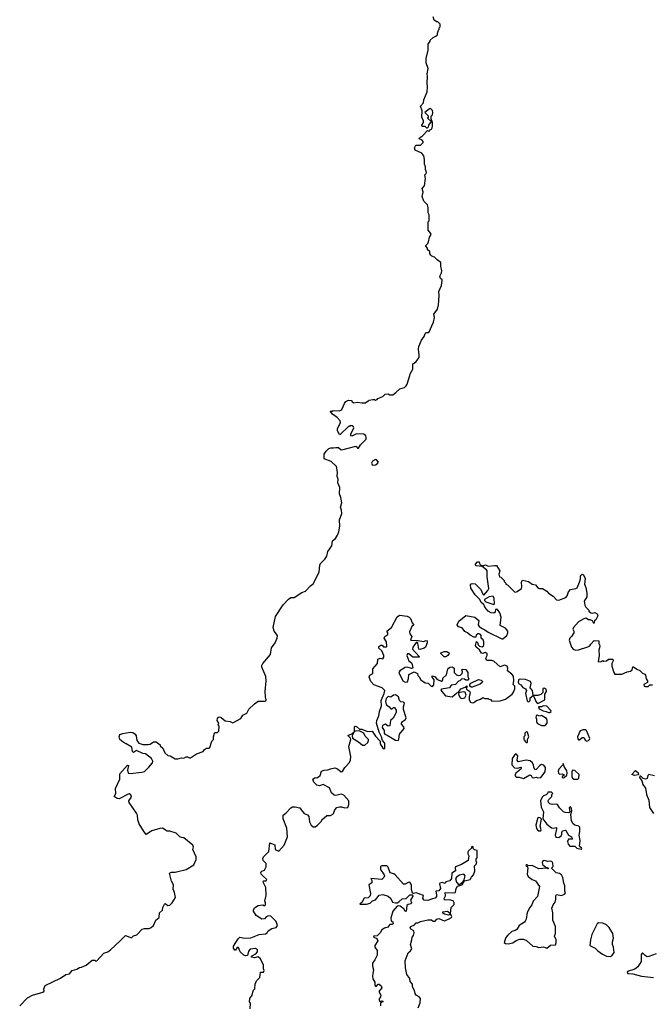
# Model space of a CAD drawing. Extents: x 2106670 to 2323771, y 35271 to 224896.
# Tile 331 of 419: x 2274552 to 2281540, y 164532 to 175434. Entities that reach past the tile are written whole.
import ezdxf

# ---------------------------------------------------------------- set-up
doc = ezdxf.new("R2010")
doc.units = 0

msp = doc.modelspace()

# ---------------------------------------------------------------- linework, layer by layer
at = {"layer": '0CON20XD'}
for points in [[(2275923, 166453), (2275875, 166530), (2275861, 166575), (2275858, 166625), (2275848, 166648), (2275764, 166765), (2275763, 166785), (2275792, 166825), (2275785, 166850), (2275765, 166862), (2275755, 166860), (2275655, 166809), (2275632, 166812), (2275600, 166835), (2275619, 166865), (2275615, 166920), (2275660, 167025), (2275663, 167085), (2275745, 167180), (2275757, 167175), (2275746, 167124), (2275753, 167093), (2275775, 167089), (2275907, 167103), (2275935, 167110), (2275983, 167157), (2276024, 167205), (2276026, 167226), (2276014, 167255), (2275945, 167304), (2275915, 167310), (2275845, 167342), (2275812, 167322), (2275803, 167333), (2275795, 167378), (2275732, 167415), (2275697, 167435), (2275661, 167465), (2275656, 167495), (2275662, 167518), (2275695, 167532), (2275775, 167544), (2275805, 167541), (2275833, 167525), (2275842, 167505), (2275850, 167455), (2275873, 167423), (2275915, 167410), (2275975, 167408), (2275997, 167413), (2276035, 167440), (2276065, 167438), (2276110, 167405), (2276110, 167395), (2276137, 167367), (2276162, 167315), (2276195, 167288), (2276220, 167285), (2276275, 167252), (2276305, 167250), (2276345, 167262), (2276372, 167258), (2276395, 167272), (2276412, 167272), (2276435, 167260), (2276445, 167262), (2276513, 167307), (2276585, 167332), (2276600, 167355), (2276623, 167367), (2276652, 167368), (2276660, 167375), (2276680, 167445), (2276700, 167465), (2276700, 167495), (2276710, 167535), (2276715, 167540), (2276745, 167540), (2276760, 167555), (2276762, 167612), (2276750, 167625), (2276758, 167645), (2276741, 167675), (2276744, 167695), (2276755, 167713), (2276765, 167717), (2276785, 167708), (2276830, 167670), (2276883, 167663), (2276915, 167648), (2277001, 167695), (2277025, 167735), (2277070, 167755), (2277090, 167800), (2277155, 167859), (2277195, 167889), (2277265, 167887), (2277278, 167892), (2277283, 167905), (2277276, 167936), (2277274, 167995), (2277284, 168115), (2277281, 168161), (2277236, 168265), (2277234, 168285), (2277245, 168306), (2277331, 168405), (2277342, 168478), (2277384, 168536), (2277406, 168585), (2277410, 168615), (2277373, 168665), (2277362, 168705), (2277388, 168825), (2277472, 168955), (2277531, 169019), (2277555, 169038), (2277592, 169038), (2277679, 169091), (2277720, 169105), (2277774, 169166), (2277803, 169187), (2277872, 169318), (2277877, 169393), (2277886, 169414), (2277935, 169460), (2277957, 169495), (2277967, 169545), (2278012, 169608), (2278019, 169665), (2278050, 169690), (2278072, 169725), (2278087, 169765), (2278098, 169828), (2278097, 169895), (2278120, 169965), (2278117, 170005), (2278107, 170035), (2278120, 170085), (2278110, 170145), (2278096, 170185), (2278100, 170255), (2278078, 170305), (2278082, 170345), (2278070, 170375), (2278073, 170425), (2278062, 170485), (2278005, 170543), (2277925, 170570), (2277927, 170625), (2277947, 170655), (2277979, 170685), (2278000, 170695), (2278028, 170692), (2278055, 170699), (2278085, 170698), (2278115, 170673), (2278135, 170674), (2278275, 170712), (2278292, 170702), (2278295, 170690), (2278305, 170690), (2278327, 170725), (2278391, 170789), (2278393, 170805), (2278387, 170825), (2278365, 170843), (2278285, 170848), (2278232, 170822), (2278220, 170825), (2278222, 170845), (2278256, 170915), (2278252, 170925), (2278235, 170938), (2278215, 170940), (2278205, 170930), (2278195, 170930), (2278105, 170840), (2278095, 170840), (2278075, 170880), (2278074, 170905), (2278107, 170975), (2278104, 170994), (2278069, 171029), (2278020, 171065), (2277992, 171098), (2278015, 171100), (2278025, 171107), (2278095, 171102), (2278111, 171109), (2278121, 171119), (2278150, 171185), (2278167, 171205), (2278195, 171223), (2278225, 171218), (2278244, 171194), (2278255, 171190), (2278295, 171200), (2278345, 171190), (2278385, 171190), (2278405, 171210), (2278415, 171210), (2278425, 171220), (2278465, 171230), (2278485, 171230), (2278495, 171222), (2278515, 171230), (2278522, 171238), (2278575, 171262), (2278603, 171287), (2278635, 171290), (2278655, 171280), (2278685, 171282), (2278720, 171305), (2278763, 171347), (2278815, 171360), (2278835, 171380), (2278845, 171400), (2278877, 171493), (2278878, 171512), (2278907, 171563), (2278910, 171625), (2278925, 171630), (2278945, 171650), (2278978, 171695), (2278980, 171725), (2278970, 171785), (2278974, 171815), (2279006, 171885), (2279033, 171925), (2279045, 171960), (2279055, 171970), (2279085, 171970), (2279136, 172084), (2279148, 172135), (2279142, 172175), (2279180, 172230), (2279194, 172275), (2279202, 172375), (2279197, 172425), (2279225, 172490), (2279232, 172545), (2279232, 172555), (2279215, 172570), (2279208, 172595), (2279225, 172630), (2279230, 172655), (2279220, 172705), (2279220, 172745), (2279178, 172775), (2279150, 172805), (2279120, 172815), (2279107, 172827), (2279098, 172845), (2279098, 172868), (2279070, 172885), (2279070, 172905), (2279052, 172925), (2279052, 172935), (2279074, 172956), (2279082, 172975), (2279093, 173027), (2279110, 173055), (2279108, 173068), (2279078, 173105), (2279080, 173195), (2279090, 173205), (2279088, 173275), (2279078, 173295), (2279080, 173355), (2279070, 173385), (2279032, 173425), (2279012, 173475), (2279022, 173525), (2279012, 173565), (2279038, 173595), (2279048, 173675), (2279040, 173715), (2279058, 173732), (2279060, 173745), (2279048, 173775), (2279050, 173805), (2279038, 173835), (2279038, 173885), (2279030, 173925), (2279010, 173955), (2278935, 173990), (2278928, 174015), (2278940, 174045), (2278994, 174046), (2279023, 174075), (2279023, 174085), (2279011, 174101), (2278978, 174115), (2278982, 174125), (2279015, 174148), (2279072, 174208), (2279085, 174200), (2279098, 174202), (2279102, 174218), (2279115, 174222), (2279122, 174235), (2279127, 174255), (2279126, 174296), (2279110, 174335), (2279110, 174365), (2279125, 174380), (2279129, 174405), (2279125, 174428), (2279105, 174452), (2279092, 174448), (2279040, 174405), (2279078, 174368), (2279080, 174355), (2279072, 174342), (2279110, 174305), (2279083, 174267), (2279080, 174245), (2279068, 174232), (2279062, 174232), (2279045, 174250), (2279012, 174252), (2279010, 174265), (2279026, 174294), (2279027, 174315), (2279007, 174355), (2279012, 174425), (2278992, 174475), (2279027, 174513), (2279032, 174545), (2279067, 174635), (2279072, 174685), (2279068, 174735), (2279072, 174805), (2279067, 174835), (2279080, 174895), (2279057, 174957), (2279057, 175005), (2279078, 175095), (2279077, 175163), (2279100, 175195), (2279102, 175208), (2279132, 175238), (2279165, 175250), (2279180, 175265), (2279180, 175285), (2279192, 175318), (2279200, 175325), (2279200, 175345), (2279210, 175355), (2279210, 175385), (2279185, 175410), (2279175, 175410), (2279145, 175430), (2279133, 175467)], [(2278475, 170500), (2278495, 170504), (2278514, 170516), (2278528, 170535), (2278505, 170562), (2278495, 170566), (2278462, 170545), (2278449, 170525), (2278457, 170505), (2278475, 170500)], [(2278232, 167528), (2278258, 167548), (2278238, 167505), (2278240, 167480), (2278308, 167438), (2278352, 167401), (2278375, 167401), (2278409, 167431), (2278417, 167453), (2278416, 167465), (2278380, 167500), (2278364, 167534), (2278315, 167560), (2278272, 167558), (2278262, 167552), (2278261, 167605), (2278269, 167611), (2278285, 167609), (2278318, 167578), (2278345, 167577), (2278405, 167551), (2278457, 167557), (2278495, 167502), (2278547, 167447), (2278548, 167415), (2278575, 167370), (2278585, 167360), (2278600, 167365), (2278600, 167425), (2278573, 167453), (2278563, 167495), (2278534, 167544), (2278507, 167645), (2278508, 167675), (2278533, 167725), (2278538, 167775), (2278563, 167837), (2278558, 167895), (2278592, 167975), (2278598, 168005), (2278568, 168035), (2278475, 168069), (2278443, 168105), (2278423, 168155), (2278432, 168175), (2278467, 168195), (2278467, 168223), (2278467, 168245), (2278517, 168305), (2278520, 168355), (2278545, 168364), (2278575, 168359), (2278587, 168375), (2278586, 168395), (2278566, 168446), (2278530, 168475), (2278530, 168495), (2278555, 168508), (2278567, 168507), (2278585, 168490), (2278615, 168490), (2278620, 168495), (2278618, 168545), (2278592, 168585), (2278598, 168605), (2278632, 168628), (2278633, 168645), (2278620, 168665), (2278673, 168705), (2278735, 168823), (2278761, 168839), (2278845, 168829), (2278868, 168818), (2278882, 168805), (2278900, 168755), (2278918, 168735), (2278896, 168714), (2278871, 168655), (2278876, 168635), (2278899, 168605), (2278882, 168565), (2278968, 168562), (2279025, 168549), (2279055, 168560), (2279067, 168555), (2279068, 168535), (2279049, 168485), (2279035, 168474), (2278985, 168459), (2278974, 168464), (2278965, 168532), (2278955, 168542), (2278945, 168538), (2278908, 168485), (2278903, 168465), (2278980, 168385), (2278980, 168375), (2278907, 168377), (2278865, 168411), (2278849, 168411), (2278842, 168395), (2278863, 168335), (2278892, 168312), (2278902, 168295), (2278910, 168255), (2278895, 168251), (2278845, 168264), (2278825, 168260), (2278765, 168223), (2278752, 168205), (2278799, 168115), (2278825, 168098), (2278848, 168102), (2278860, 168140), (2278863, 168185), (2278925, 168212), (2278959, 168195), (2278964, 168174), (2278979, 168159), (2278996, 168125), (2279045, 168092), (2279078, 168088), (2279112, 168055), (2279125, 168052), (2279141, 168069), (2279146, 168125), (2279122, 168155), (2279122, 168168), (2279155, 168158), (2279174, 168134), (2279230, 168105), (2279242, 168125), (2279242, 168145), (2279280, 168180), (2279298, 168245), (2279320, 168265), (2279345, 168270), (2279368, 168255), (2279367, 168205), (2279391, 168181), (2279415, 168172), (2279435, 168178), (2279454, 168195), (2279459, 168215), (2279450, 168235), (2279458, 168242), (2279495, 168238), (2279517, 168207), (2279518, 168158), (2279528, 168135), (2279518, 168122), (2279495, 168120), (2279482, 168132), (2279453, 168137), (2279430, 168115), (2279415, 168110), (2279380, 168075), (2279334, 168066), (2279315, 168037), (2279225, 168022), (2279220, 168015), (2279228, 167995), (2279269, 167949), (2279345, 167936), (2279395, 167980), (2279415, 167990), (2279440, 168025), (2279488, 168042), (2279505, 168060), (2279510, 168045), (2279500, 168035), (2279502, 168022), (2279535, 167998), (2279542, 167985), (2279532, 167938), (2279534, 167905), (2279549, 167879), (2279565, 167869), (2279586, 167874), (2279615, 167896), (2279658, 167912), (2279685, 167930), (2279705, 167920), (2279745, 167920), (2279752, 167912), (2279768, 167908), (2279785, 167890), (2279875, 167892), (2279935, 167912), (2280008, 167965), (2280023, 167987), (2280038, 168025), (2280038, 168055), (2280020, 168075), (2280028, 168115), (2280023, 168165), (2280005, 168188), (2279958, 168225), (2279961, 168255), (2279953, 168275), (2279925, 168289), (2279875, 168268), (2279805, 168333), (2279785, 168340), (2279735, 168338), (2279725, 168342), (2279718, 168365), (2279732, 168395), (2279732, 168412), (2279715, 168428), (2279700, 168425), (2279685, 168418), (2279671, 168421), (2279648, 168458), (2279609, 168485), (2279604, 168504), (2279615, 168550), (2279625, 168540), (2279632, 168512), (2279647, 168496), (2279675, 168492), (2279697, 168505), (2279697, 168545), (2279686, 168566), (2279666, 168586), (2279664, 168615), (2279657, 168627), (2279645, 168634), (2279627, 168633), (2279612, 168618), (2279605, 168598), (2279585, 168598), (2279545, 168618), (2279516, 168646), (2279485, 168660), (2279455, 168700), (2279415, 168710), (2279400, 168735), (2279418, 168775), (2279495, 168838), (2279595, 168817), (2279640, 168780), (2279634, 168735), (2279644, 168714), (2279675, 168692), (2279708, 168678), (2279742, 168652), (2279895, 168578), (2279905, 168578), (2279950, 168615), (2279962, 168645), (2279962, 168665), (2279935, 168698), (2279878, 168728), (2279888, 168818), (2279872, 168865), (2279847, 168905), (2279835, 168909), (2279826, 168905), (2279819, 168875), (2279806, 168864), (2279775, 168867), (2279742, 168885), (2279708, 168928), (2279695, 168958), (2279665, 168982), (2279652, 169015), (2279600, 169065), (2279551, 169141), (2279549, 169175), (2279554, 169186), (2279575, 169191), (2279598, 169188), (2279662, 169125), (2279683, 169073), (2279695, 169062), (2279741, 169115), (2279751, 169135), (2279733, 169265), (2279731, 169331), (2279724, 169344), (2279678, 169378), (2279607, 169387), (2279603, 169405), (2279625, 169430), (2279642, 169432), (2279650, 169400), (2279685, 169386), (2279715, 169398), (2279745, 169382), (2279815, 169392), (2279835, 169390), (2279872, 169332), (2279862, 169295), (2279870, 169265), (2279885, 169260), (2279920, 169225), (2279920, 169215), (2279940, 169195), (2279940, 169185), (2279956, 169176), (2280035, 169100), (2280045, 169097), (2280065, 169103), (2280113, 169137), (2280118, 169155), (2280112, 169205), (2280125, 169230), (2280190, 169215), (2280230, 169185), (2280268, 169178), (2280292, 169145), (2280307, 169137), (2280345, 169137), (2280395, 169108), (2280412, 169085), (2280465, 169052), (2280501, 169011), (2280525, 169008), (2280605, 169038), (2280620, 169055), (2280632, 169098), (2280654, 169126), (2280714, 169136), (2280730, 169145), (2280756, 169205), (2280766, 169244), (2280767, 169275), (2280785, 169293), (2280798, 169288), (2280818, 169245), (2280809, 169185), (2280827, 169147), (2280836, 169084), (2280836, 169044), (2280807, 168995), (2280815, 168950), (2280825, 168930), (2280860, 168895), (2280860, 168885), (2280880, 168865), (2280895, 168862), (2280925, 168872), (2280952, 168855), (2280958, 168835), (2280935, 168790), (2280922, 168778), (2280915, 168750), (2280898, 168778), (2280875, 168790), (2280855, 168790), (2280825, 168808), (2280805, 168802), (2280745, 168768), (2280688, 168705), (2280682, 168685), (2280692, 168665), (2280692, 168645), (2280667, 168603), (2280647, 168585), (2280640, 168565), (2280667, 168485), (2280684, 168464), (2280710, 168455), (2280744, 168456), (2280849, 168491), (2280868, 168502), (2280879, 168521), (2280918, 168562), (2280968, 168558), (2280970, 168525), (2280977, 168517), (2280980, 168495), (2280970, 168455), (2280972, 168395), (2280962, 168325), (2280995, 168328), (2281015, 168338), (2281025, 168332), (2281056, 168334), (2281078, 168352), (2281120, 168355), (2281128, 168348), (2281130, 168335), (2281114, 168306), (2281114, 168275), (2281134, 168205), (2281147, 168187), (2281225, 168189), (2281285, 168215), (2281321, 168219), (2281339, 168235), (2281345, 168270), (2281355, 168270), (2281392, 168242), (2281425, 168228), (2281455, 168198), (2281478, 168188), (2281486, 168175), (2281493, 168135), (2281510, 168115), (2281510, 168095), (2281468, 168075), (2281472, 168055), (2281485, 168050), (2281515, 168052), (2281535, 168070), (2281565, 168070)], [(2279805, 168958), (2279812, 168968), (2279811, 169025), (2279804, 169045), (2279795, 169053), (2279756, 169044), (2279702, 169015), (2279702, 169002), (2279718, 168988), (2279805, 168958)], [(2279275, 168380), (2279255, 168380), (2279220, 168415), (2279220, 168425), (2279255, 168440), (2279285, 168440), (2279295, 168430), (2279305, 168430), (2279310, 168415), (2279296, 168394), (2279275, 168380)], [(2279565, 168042), (2279553, 168043), (2279540, 168055), (2279540, 168075), (2279552, 168088), (2279637, 168127), (2279665, 168122), (2279680, 168105), (2279678, 168095), (2279655, 168077), (2279565, 168042)], [(2280295, 167863), (2280370, 167905), (2280371, 167965), (2280391, 167995), (2280385, 168020), (2280365, 168031), (2280350, 168030), (2280348, 167985), (2280327, 167963), (2280295, 167952), (2280240, 167950), (2280236, 168005), (2280208, 168038), (2280218, 168085), (2280211, 168105), (2280158, 168128), (2280098, 168132), (2280083, 168127), (2280074, 168104), (2280079, 168085), (2280105, 168071), (2280129, 168039), (2280156, 168026), (2280167, 168007), (2280158, 167975), (2280174, 167894), (2280185, 167882), (2280196, 167884), (2280207, 167895), (2280208, 167925), (2280240, 167950), (2280256, 167926), (2280270, 167885), (2280285, 167867), (2280295, 167863)], [(2279455, 167917), (2279485, 167924), (2279499, 167955), (2279488, 167988), (2279465, 167992), (2279420, 167980), (2279413, 167965), (2279434, 167924), (2279455, 167917)], [(2278745, 167455), (2278753, 167467), (2278762, 167525), (2278812, 167585), (2278807, 167605), (2278784, 167635), (2278783, 167646), (2278795, 167665), (2278826, 167685), (2278836, 167705), (2278806, 167795), (2278805, 167825), (2278815, 167865), (2278805, 167876), (2278775, 167883), (2278759, 167895), (2278748, 167935), (2278715, 167959), (2278695, 167955), (2278666, 167934), (2278635, 167939), (2278626, 167934), (2278612, 167918), (2278606, 167885), (2278613, 167853), (2278646, 167826), (2278663, 167803), (2278675, 167801), (2278695, 167820), (2278705, 167820), (2278725, 167789), (2278725, 167765), (2278689, 167701), (2278661, 167675), (2278654, 167616), (2278635, 167613), (2278605, 167634), (2278595, 167632), (2278571, 167620), (2278567, 167597), (2278591, 167565), (2278591, 167535), (2278597, 167525), (2278625, 167514), (2278715, 167457), (2278745, 167455)], [(2280413, 167763), (2280425, 167764), (2280440, 167775), (2280438, 167785), (2280392, 167832), (2280355, 167836), (2280335, 167827), (2280302, 167825), (2280308, 167805), (2280352, 167782), (2280386, 167776), (2280413, 167763)], [(2280375, 167620), (2280398, 167645), (2280398, 167675), (2280390, 167695), (2280335, 167730), (2280315, 167722), (2280285, 167732), (2280275, 167728), (2280272, 167705), (2280280, 167695), (2280280, 167655), (2280291, 167641), (2280335, 167620), (2280375, 167620)], [(2280835, 167447), (2280855, 167452), (2280867, 167463), (2280870, 167475), (2280832, 167565), (2280825, 167572), (2280795, 167572), (2280761, 167559), (2280732, 167495), (2280735, 167470), (2280745, 167460), (2280755, 167460), (2280784, 167486), (2280803, 167487), (2280822, 167452), (2280835, 167447)], [(2277106, 164484), (2277108, 164545), (2277100, 164555), (2277104, 164596), (2277128, 164635), (2277137, 164665), (2277142, 164688), (2277158, 164705), (2277162, 164755), (2277178, 164792), (2277212, 164828), (2277222, 164888), (2277255, 164890), (2277260, 164905), (2277252, 164925), (2277253, 164965), (2277222, 165035), (2277195, 165058), (2277155, 165048), (2277120, 165055), (2277120, 165065), (2277170, 165090), (2277188, 165115), (2277188, 165135), (2277165, 165149), (2277105, 165142), (2277088, 165122), (2277078, 165072), (2277055, 165068), (2277035, 165078), (2276994, 165114), (2276975, 165161), (2276961, 165160), (2276945, 165130), (2276935, 165130), (2276921, 165155), (2276920, 165175), (2276972, 165258), (2276990, 165275), (2277045, 165264), (2277115, 165267), (2277204, 165306), (2277276, 165314), (2277296, 165324), (2277307, 165345), (2277347, 165373), (2277395, 165384), (2277409, 165405), (2277395, 165450), (2277335, 165510), (2277305, 165512), (2277285, 165502), (2277265, 165480), (2277235, 165474), (2277173, 165515), (2277144, 165564), (2277143, 165575), (2277155, 165602), (2277195, 165628), (2277245, 165632), (2277265, 165623), (2277277, 165635), (2277276, 165656), (2277267, 165675), (2277282, 165738), (2277279, 165825), (2277250, 165885), (2277255, 165898), (2277285, 165900), (2277289, 165915), (2277250, 165950), (2277229, 165975), (2277224, 165995), (2277235, 166006), (2277265, 166017), (2277283, 166055), (2277282, 166092), (2277250, 166125), (2277247, 166145), (2277253, 166165), (2277314, 166225), (2277325, 166320), (2277378, 166298), (2277382, 166245), (2277422, 166228), (2277482, 166295), (2277520, 166385), (2277514, 166484), (2277471, 166585), (2277470, 166625), (2277501, 166649), (2277555, 166709), (2277575, 166718), (2277605, 166720), (2277658, 166708), (2277670, 166685), (2277705, 166646), (2277741, 166631), (2277755, 166612), (2277764, 166554), (2277783, 166515), (2277805, 166498), (2277825, 166498), (2277853, 166517), (2277895, 166560), (2277900, 166575), (2277955, 166622), (2277995, 166622), (2278023, 166637), (2278031, 166645), (2278044, 166686), (2278065, 166712), (2278095, 166720), (2278119, 166719), (2278155, 166708), (2278187, 166713), (2278198, 166745), (2278200, 166785), (2278145, 166848), (2278115, 166860), (2278055, 166846), (2278035, 166849), (2278007, 166875), (2277985, 166930), (2277915, 166967), (2277875, 166953), (2277845, 166960), (2277812, 166992), (2277802, 167025), (2277825, 167042), (2277845, 167040), (2277865, 167050), (2277880, 167065), (2277897, 167113), (2277925, 167123), (2277965, 167127), (2277995, 167141), (2278045, 167150), (2278075, 167139), (2278115, 167108), (2278129, 167111), (2278154, 167156), (2278205, 167210), (2278218, 167235), (2278221, 167275), (2278201, 167385), (2278223, 167465), (2278219, 167479), (2278190, 167510), (2278232, 167528)], [(2280175, 167430), (2280180, 167435), (2280180, 167465), (2280192, 167495), (2280180, 167545), (2280165, 167548), (2280150, 167535), (2280150, 167505), (2280140, 167495), (2280140, 167465), (2280148, 167458), (2280150, 167445), (2280165, 167430), (2280175, 167430)], [(2280135, 167034), (2280205, 167072), (2280220, 167065), (2280232, 167042), (2280245, 167038), (2280275, 167048), (2280295, 167040), (2280325, 167043), (2280376, 167105), (2280379, 167155), (2280360, 167180), (2280335, 167186), (2280314, 167176), (2280275, 167132), (2280265, 167130), (2280248, 167155), (2280244, 167185), (2280231, 167211), (2280207, 167227), (2280165, 167236), (2280075, 167216), (2280066, 167235), (2280071, 167285), (2280055, 167304), (2280035, 167289), (2280009, 167255), (2280004, 167185), (2280035, 167151), (2280073, 167147), (2280105, 167159), (2280110, 167155), (2280106, 167134), (2280048, 167092), (2280040, 167065), (2280055, 167048), (2280085, 167047), (2280135, 167034)], [(2280575, 167040), (2280585, 167043), (2280615, 167070), (2280620, 167095), (2280616, 167116), (2280586, 167165), (2280575, 167200), (2280570, 167185), (2280525, 167135), (2280517, 167115), (2280523, 167093), (2280535, 167082), (2280565, 167084), (2280582, 167075), (2280580, 167065), (2280564, 167056), (2280564, 167045), (2280575, 167040)], [(2280694, 167024), (2280735, 167024), (2280749, 167035), (2280752, 167075), (2280705, 167120), (2280676, 167124), (2280669, 167105), (2280670, 167055), (2280676, 167036), (2280694, 167024)], [(2281363, 167067), (2281334, 167075), (2281375, 167121), (2281407, 167095), (2281410, 167075), (2281405, 167072), (2281363, 167067)], [(2281585, 167062), (2281524, 167076), (2281511, 167065), (2281506, 167034), (2281485, 167024), (2281461, 167031), (2281435, 167058), (2281422, 167058), (2281420, 167045), (2281447, 167007), (2281456, 166965), (2281486, 166926), (2281498, 166855), (2281523, 166793), (2281531, 166711), (2281577, 166645)], [(2280775, 166250), (2280780, 166255), (2280777, 166265), (2280760, 166275), (2280757, 166285), (2280763, 166345), (2280752, 166405), (2280760, 166445), (2280760, 166495), (2280746, 166506), (2280704, 166514), (2280685, 166532), (2280668, 166565), (2280659, 166635), (2280672, 166675), (2280668, 166705), (2280655, 166718), (2280639, 166711), (2280648, 166665), (2280636, 166654), (2280595, 166655), (2280577, 166665), (2280535, 166708), (2280513, 166743), (2280495, 166748), (2280454, 166744), (2280425, 166752), (2280412, 166765), (2280408, 166785), (2280415, 166800), (2280450, 166835), (2280450, 166855), (2280460, 166865), (2280445, 166880), (2280405, 166880), (2280400, 166865), (2280385, 166850), (2280355, 166840), (2280340, 166825), (2280323, 166785), (2280331, 166715), (2280358, 166665), (2280350, 166585), (2280395, 166528), (2280445, 166487), (2280465, 166483), (2280495, 166490), (2280500, 166485), (2280502, 166475), (2280486, 166406), (2280491, 166391), (2280502, 166382), (2280525, 166381), (2280551, 166399), (2280559, 166415), (2280558, 166435), (2280567, 166453), (2280595, 166462), (2280605, 166458), (2280634, 166404), (2280665, 166388), (2280678, 166365), (2280675, 166360), (2280635, 166360), (2280630, 166355), (2280623, 166335), (2280630, 166305), (2280647, 166285), (2280675, 166282), (2280702, 166282), (2280725, 166262), (2280775, 166250)], [(2280325, 166454), (2280330, 166465), (2280320, 166505), (2280333, 166583), (2280318, 166598), (2280305, 166599), (2280294, 166596), (2280288, 166585), (2280270, 166515), (2280278, 166478), (2280288, 166465), (2280305, 166454), (2280325, 166454)], [(2274552, 164515), (2274637, 164605), (2274695, 164633), (2274810, 164665), (2274822, 164678), (2274818, 164705), (2274835, 164742), (2275005, 164822), (2275065, 164862), (2275105, 164870), (2275133, 164907), (2275185, 164920), (2275215, 164940), (2275237, 164943), (2275290, 164965), (2275355, 165020), (2275385, 165020), (2275395, 165010), (2275407, 165013), (2275485, 165098), (2275527, 165113), (2275560, 165135), (2275664, 165236), (2275725, 165293), (2275792, 165268), (2275815, 165290), (2275849, 165301), (2275910, 165365), (2275935, 165372), (2275985, 165373), (2276008, 165382), (2276036, 165404), (2276062, 165465), (2276096, 165494), (2276102, 165545), (2276136, 165574), (2276140, 165605), (2276155, 165640), (2276165, 165648), (2276195, 165628), (2276215, 165630), (2276240, 165655), (2276277, 165715), (2276269, 165769), (2276253, 165807), (2276258, 165855), (2276233, 165895), (2276212, 165985), (2276234, 165996), (2276275, 165994), (2276396, 166024), (2276483, 166077), (2276508, 166135), (2276508, 166165), (2276472, 166245), (2276478, 166275), (2276470, 166295), (2276370, 166375), (2276345, 166378), (2276325, 166388), (2276287, 166427), (2276215, 166448), (2276185, 166448), (2276135, 166483), (2276105, 166480), (2276015, 166453), (2275955, 166413), (2275923, 166453)], [(2278969, 164495), (2278991, 164549), (2278992, 164595), (2278977, 164615), (2278945, 164634), (2278933, 164653), (2278926, 164685), (2278906, 164725), (2278903, 164755), (2278878, 164785), (2278875, 164817), (2278842, 164862), (2278828, 164935), (2278825, 165015), (2278855, 165104), (2278884, 165126), (2278896, 165145), (2278884, 165196), (2278898, 165245), (2278900, 165275), (2278916, 165294), (2278923, 165325), (2278919, 165345), (2278886, 165365), (2278879, 165385), (2278885, 165395), (2278928, 165412), (2278945, 165434), (2278965, 165434), (2278995, 165449), (2279075, 165467), (2279115, 165469), (2279135, 165454), (2279155, 165452), (2279174, 165476), (2279195, 165482), (2279255, 165456), (2279305, 165476), (2279336, 165495), (2279341, 165505), (2279335, 165520), (2279325, 165530), (2279305, 165521), (2279261, 165531), (2279242, 165542), (2279242, 165555), (2279293, 165563), (2279325, 165538), (2279334, 165605), (2279366, 165636), (2279367, 165655), (2279355, 165677), (2279315, 165688), (2279266, 165686), (2279256, 165695), (2279254, 165705), (2279271, 165735), (2279265, 165772), (2279375, 165766), (2279382, 165775), (2279387, 165815), (2279405, 165839), (2279455, 165854), (2279482, 165898), (2279545, 165913), (2279559, 165941), (2279582, 165965), (2279596, 166006), (2279592, 166065), (2279610, 166085), (2279618, 166105), (2279610, 166115), (2279610, 166145), (2279620, 166155), (2279620, 166235), (2279592, 166242), (2279580, 166255), (2279575, 166280), (2279560, 166275), (2279558, 166262), (2279525, 166230), (2279518, 166215), (2279518, 166198), (2279530, 166175), (2279520, 166125), (2279448, 166082), (2279381, 166055), (2279376, 166045), (2279380, 166010), (2279341, 165985), (2279336, 165925), (2279320, 165900), (2279275, 165887), (2279265, 165870), (2279232, 165882), (2279209, 165875), (2279204, 165865), (2279216, 165815), (2279195, 165790), (2279164, 165785), (2279171, 165745), (2279170, 165725), (2279155, 165708), (2279125, 165702), (2279075, 165680), (2279035, 165684), (2279021, 165705), (2279026, 165736), (2278946, 165766), (2278915, 165758), (2278905, 165762), (2278894, 165805), (2278892, 165855), (2278875, 165884), (2278855, 165880), (2278825, 165861), (2278805, 165863), (2278714, 165965), (2278697, 165977), (2278658, 165989), (2278635, 166050), (2278620, 166065), (2278565, 166067), (2278552, 166058), (2278551, 166025), (2278591, 165965), (2278594, 165955), (2278588, 165935), (2278565, 165916), (2278442, 165925), (2278453, 165903), (2278453, 165877), (2278422, 165855), (2278440, 165760), (2278436, 165735), (2278415, 165710), (2278371, 165709), (2278345, 165660), (2278320, 165645), (2278325, 165640), (2278395, 165642), (2278435, 165652), (2278463, 165677), (2278495, 165690), (2278535, 165739), (2278575, 165747), (2278635, 165729), (2278663, 165705), (2278683, 165663), (2278715, 165655), (2278735, 165657), (2278755, 165668), (2278789, 165701), (2278835, 165705), (2278875, 165743), (2278904, 165744), (2278908, 165728), (2278881, 165685), (2278893, 165655), (2278890, 165645), (2278855, 165637), (2278843, 165625), (2278835, 165561), (2278825, 165563), (2278810, 165590), (2278769, 165619), (2278747, 165623), (2278735, 165618), (2278687, 165563), (2278666, 165485), (2278667, 165457), (2278685, 165444), (2278692, 165425), (2278675, 165415), (2278654, 165416), (2278632, 165385), (2278595, 165374), (2278565, 165357), (2278546, 165324), (2278515, 165291), (2278472, 165285), (2278478, 165275), (2278511, 165261), (2278522, 165235), (2278489, 165185), (2278489, 165165), (2278515, 165128), (2278514, 165076), (2278489, 165025), (2278462, 164988), (2278462, 164955), (2278474, 164914), (2278467, 164875), (2278460, 164845), (2278467, 164815), (2278488, 164778), (2278486, 164745), (2278495, 164734), (2278505, 164734), (2278523, 164757), (2278535, 164756), (2278556, 164736), (2278566, 164715), (2278532, 164675), (2278555, 164635), (2278551, 164615), (2278532, 164585), (2278545, 164560), (2278565, 164570), (2278579, 164565), (2278550, 164550), (2278550, 164515)], [(2280395, 165154), (2280435, 165188), (2280488, 165192), (2280498, 165215), (2280497, 165247), (2280478, 165285), (2280490, 165315), (2280490, 165395), (2280458, 165465), (2280460, 165545), (2280447, 165595), (2280462, 165635), (2280487, 165665), (2280493, 165695), (2280492, 165735), (2280502, 165748), (2280555, 165738), (2280588, 165752), (2280600, 165765), (2280592, 165785), (2280593, 165845), (2280582, 165875), (2280572, 165935), (2280555, 165966), (2280535, 165979), (2280495, 165988), (2280450, 166035), (2280450, 166045), (2280462, 166058), (2280461, 166095), (2280451, 166111), (2280437, 166117), (2280405, 166114), (2280365, 166124), (2280347, 166115), (2280341, 166105), (2280345, 166082), (2280382, 166052), (2280410, 166045), (2280405, 166032), (2280395, 166040), (2280305, 166032), (2280230, 166070), (2280187, 166067), (2280176, 166076), (2280164, 166075), (2280162, 166065), (2280177, 166057), (2280182, 166045), (2280176, 165975), (2280186, 165946), (2280230, 165915), (2280268, 165898), (2280312, 165835), (2280288, 165725), (2280242, 165675), (2280228, 165635), (2280204, 165606), (2280175, 165548), (2280166, 165475), (2280155, 165453), (2280145, 165440), (2280088, 165405), (2280059, 165361), (2280042, 165348), (2280005, 165338), (2279961, 165299), (2279939, 165271), (2279920, 165215), (2279934, 165204), (2279965, 165201), (2280015, 165213), (2280052, 165238), (2280095, 165253), (2280135, 165254), (2280167, 165237), (2280237, 165177), (2280275, 165172), (2280305, 165160), (2280355, 165169), (2280395, 165154)], [(2279425, 165860), (2279468, 165892), (2279479, 165911), (2279487, 165955), (2279475, 165973), (2279425, 165961), (2279395, 165943), (2279383, 165927), (2279394, 165885), (2279415, 165860), (2279425, 165860)], [(2281095, 165062), (2281115, 165070), (2281138, 165105), (2281133, 165165), (2281122, 165195), (2281122, 165225), (2281133, 165265), (2281124, 165315), (2281085, 165382), (2281055, 165411), (2281015, 165429), (2280965, 165433), (2280952, 165425), (2280892, 165305), (2280877, 165247), (2280870, 165185), (2280928, 165155), (2280958, 165125), (2281009, 165089), (2281055, 165067), (2281095, 165062)], [(2281605, 165091), (2281525, 165060), (2281505, 165059), (2281482, 165072), (2281455, 165102), (2281437, 165085), (2281437, 165055), (2281439, 165005), (2281402, 164948), (2281368, 164922), (2281288, 164895), (2281282, 164885), (2281292, 164875), (2281345, 164869), (2281443, 164845), (2281575, 164828)]]:
    msp.add_lwpolyline(points, dxfattribs=at)

doc.saveas('drawing.dxf')
